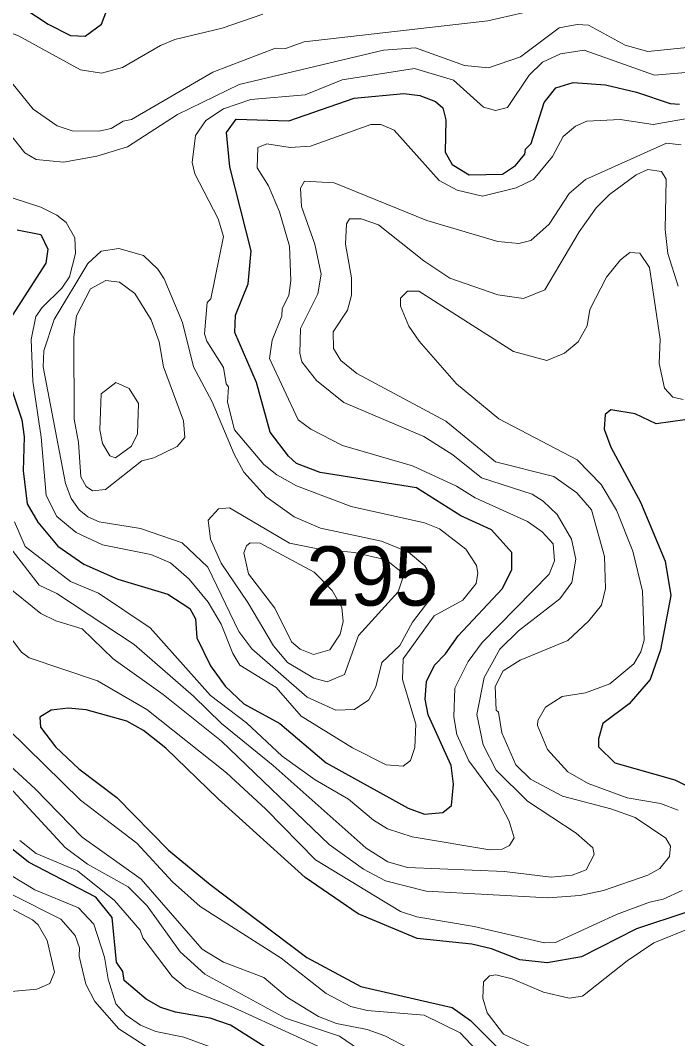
# Model space of a CAD drawing. Extents: x 673.6 to 698.9, y 7012 to 7040.1.
# Drawn here: x 688.374 to 689.263, y 7015.254 to 7016.629 of the extents above; entities that cross this region are included whole.
import ezdxf

# ---------------------------------------------------------------- set-up
doc = ezdxf.new("R2010")
doc.units = 0
doc.header["$LTSCALE"] = 0.032
doc.layers.add('1', color=7, linetype='Continuous', lineweight=25)
doc.layers.add('2', color=7, linetype='Continuous', lineweight=13)
doc.layers.add('21', color=7, linetype='Continuous')

msp = doc.modelspace()

# ---------------------------------------------------------------- linework, layer by layer
at = {"layer": '1'}
for points in [[(688.3418, 7016.67), (688.4117, 7016.6237), (688.4419, 7016.6084), (688.4621, 7016.6078), (688.4838, 7016.6239), (688.4963, 7016.6556)], [(688.3604, 7016.1367), (688.3762, 7016.0894), (688.3796, 7016.0664), (688.3781, 7016.0207), (688.3837, 7015.976), (688.3979, 7015.9515), (688.4251, 7015.9188), (688.4601, 7015.8944), (688.5062, 7015.8745), (688.5736, 7015.854), (688.6031, 7015.8349), (688.6111, 7015.8207), (688.6129, 7015.7951), (688.6311, 7015.7575), (688.651, 7015.7298), (688.6763, 7015.7059), (688.7251, 7015.6796), (688.7876, 7015.6261), (688.8982, 7015.5652), (688.9203, 7015.5571), (688.945, 7015.5592), (688.957, 7015.5686), (688.9598, 7015.5975), (688.9563, 7015.6226), (688.9253, 7015.6913), (688.9213, 7015.7123), (688.9231, 7015.7361), (688.9338, 7015.7583), (688.9489, 7015.7734), (688.9657, 7015.7979), (689.0257, 7015.8617), (689.0386, 7015.8873), (689.0383, 7015.9102), (689.0109, 7015.9408), (688.9695, 7015.96), (688.9096, 7015.9978), (688.7794, 7016.0183), (688.7475, 7016.0307), (688.7365, 7016.0405), (688.7117, 7016.0727), (688.6935, 7016.14), (688.664, 7016.2074), (688.665, 7016.2307), (688.682, 7016.2732), (688.6861, 7016.3175), (688.6574, 7016.4313), (688.6529, 7016.4777), (688.6661, 7016.4957), (688.7369, 7016.4935), (688.8254, 7016.5238), (688.8924, 7016.5303), (688.9142, 7016.5277), (688.9351, 7016.5196), (688.9454, 7016.5107), (688.9491, 7016.4946), (688.9484, 7016.451), (688.9577, 7016.4341), (688.9808, 7016.4205), (689.0258, 7016.4213), (689.0433, 7016.4331), (689.0558, 7016.4483), (689.0571, 7016.4549), (689.0644, 7016.4628), (689.0823, 7016.518), (689.0979, 7016.538), (689.1212, 7016.5451), (689.1648, 7016.5419), (689.2067, 7016.532), (689.2523, 7016.5168), (689.2651, 7016.5156)], [(688.3699, 7016.3461), (688.4022, 7016.3397), (688.4113, 7016.3199), (688.4088, 7016.3011), (688.3633, 7016.2303)], [(689.272, 7016.0894), (689.2335, 7016.0842), (689.205, 7016.0978), (689.1723, 7016.1028), (689.1644, 7016.0968), (689.163, 7016.0771), (689.172, 7016.0525), (689.2125, 7015.9781), (689.2457, 7015.8985), (689.2531, 7015.8523), (689.2393, 7015.7788), (689.2252, 7015.739), (689.197, 7015.7059), (689.1616, 7015.6794), (689.1554, 7015.6585), (689.1555, 7015.6478), (689.1776, 7015.6264), (689.2589, 7015.6033), (689.3042, 7015.581)], [(689.2747, 7015.4245), (689.2067, 7015.4022), (689.1328, 7015.3644), (689.0861, 7015.3563), (689.0493, 7015.3602), (689.0109, 7015.3752), (688.9844, 7015.3815), (688.9105, 7015.389), (688.8308, 7015.4222), (688.7593, 7015.4714), (688.6418, 7015.5778), (688.571, 7015.6463), (688.5407, 7015.67), (688.5183, 7015.6826), (688.4634, 7015.6978), (688.4388, 7015.7003), (688.4159, 7015.6973), (688.4004, 7015.6879), (688.4014, 7015.6744), (688.4217, 7015.6477), (688.4533, 7015.6184), (688.5045, 7015.5796), (688.5743, 7015.5082), (688.6307, 7015.4618), (688.7613, 7015.3632), (688.8346, 7015.3241), (688.9577, 7015.2961), (688.9825, 7015.2782), (689.0401, 7015.2207)], [(688.7339, 7015.2244), (688.6582, 7015.2722), (688.6307, 7015.2813), (688.5838, 7015.2895), (688.5641, 7015.2959), (688.5445, 7015.307), (688.5146, 7015.3323), (688.5126, 7015.3445), (688.5044, 7015.3569), (688.4984, 7015.4176), (688.4765, 7015.4447), (688.3851, 7015.4922), (688.351, 7015.5196)]]:
    msp.add_lwpolyline(points, dxfattribs=at)
at = {"layer": '2'}
for points in [[(687.8877, 7016.5034), (687.9157, 7016.5269), (687.9473, 7016.5295), (687.9803, 7016.5213), (687.999, 7016.5213), (688.0272, 7016.5268), (688.0463, 7016.5362), (688.0814, 7016.5615), (688.1471, 7016.6009), (688.1732, 7016.6127), (688.2218, 7016.6264), (688.2695, 7016.6313), (688.3254, 7016.6248), (688.3711, 7016.6085), (688.4555, 7016.5622), (688.4839, 7016.5575), (688.5124, 7016.5655), (688.5637, 7016.5952), (688.5831, 7016.6033), (688.6472, 7016.6182), (688.7021, 7016.6375)], [(688.2892, 7016.5837), (688.315, 7016.5787), (688.3326, 7016.5713), (688.3629, 7016.5445), (688.3917, 7016.5092), (688.4241, 7016.4864), (688.4442, 7016.4798), (688.4802, 7016.4792), (688.4969, 7016.4827), (688.5131, 7016.4926), (688.5245, 7016.4952), (688.6344, 7016.559), (688.7191, 7016.5916), (688.7324, 7016.5909), (688.758, 7016.5998), (689.0062, 7016.6282), (689.0534, 7016.6389)], [(688.3229, 7016.5221), (688.3802, 7016.4501), (688.3955, 7016.441), (688.4326, 7016.4375), (688.4775, 7016.4455), (688.5193, 7016.458), (688.5866, 7016.5019), (688.6699, 7016.5423), (688.8649, 7016.5887), (688.9084, 7016.5919), (688.9743, 7016.5678), (689.0071, 7016.5648), (689.0502, 7016.5797), (689.1025, 7016.6188), (689.1269, 7016.6232), (689.1422, 7016.6223), (689.1916, 7016.5953), (689.222, 7016.5871), (689.3279, 7016.5977)], [(688.3912, 7016.1417), (688.4026, 7016.066), (688.4093, 7015.9875), (688.4237, 7015.959), (688.4495, 7015.9373), (688.4853, 7015.9209), (688.5505, 7015.9078), (688.5774, 7015.8963), (688.6026, 7015.8743), (688.6282, 7015.8431), (688.6457, 7015.8135), (688.6614, 7015.7739), (688.6708, 7015.7584), (688.7198, 7015.7282), (688.7538, 7015.6895), (688.8231, 7015.6467), (688.8684, 7015.6237), (688.8917, 7015.6217), (688.9013, 7015.6296), (688.9072, 7015.647), (688.9088, 7015.6784), (688.8908, 7015.739), (688.8914, 7015.7667), (688.9336, 7015.8248), (688.972, 7015.846), (688.9904, 7015.8687), (688.9927, 7015.8824), (688.9909, 7015.8928), (688.9762, 7015.9148), (688.9406, 7015.9424), (688.9203, 7015.9506), (688.8214, 7015.9725), (688.7475, 7016.0004), (688.7208, 7016.0152), (688.7034, 7016.029), (688.6639, 7016.0762), (688.6542, 7016.1134), (688.6557, 7016.1339), (688.6523, 7016.1381), (688.6489, 7016.16), (688.6262, 7016.1958), (688.623, 7016.2058), (688.6269, 7016.2481), (688.6319, 7016.2527), (688.649, 7016.3371), (688.6414, 7016.3608), (688.6099, 7016.4217), (688.6065, 7016.437), (688.611, 7016.4735), (688.6248, 7016.4936), (688.6486, 7016.5094), (688.6857, 7016.5222), (688.7591, 7016.5285), (688.8093, 7016.5486), (688.9068, 7016.564), (688.9598, 7016.5484), (689.0003, 7016.5119), (689.0165, 7016.5074), (689.0328, 7016.5115), (689.0618, 7016.5549), (689.08, 7016.5724), (689.1041, 7016.5836), (689.1361, 7016.5886), (689.2314, 7016.555), (689.2786, 7016.5591)], [(689.2856, 7016.4982), (689.2293, 7016.4884), (689.1849, 7016.4949), (689.1396, 7016.4929), (689.1244, 7016.4861), (689.1078, 7016.4719), (689.0933, 7016.445), (689.0677, 7016.4141), (689.0445, 7016.4027), (688.9987, 7016.3914), (688.9645, 7016.3998), (688.9403, 7016.4127), (688.8795, 7016.4807), (688.8616, 7016.4883), (688.8479, 7016.4885), (688.7662, 7016.459), (688.7391, 7016.4572), (688.7072, 7016.4622), (688.695, 7016.4572), (688.6943, 7016.4296), (688.7096, 7016.4053), (688.7246, 7016.3703), (688.738, 7016.3241), (688.7396, 7016.2776), (688.737, 7016.2575), (688.7281, 7016.2398), (688.7277, 7016.2297), (688.7148, 7016.1969), (688.7109, 7016.1724), (688.7497, 7016.0897), (688.7669, 7016.0769), (688.8098, 7016.0549), (688.9042, 7016.0273), (688.9637, 7015.9999), (688.9891, 7015.984), (689.0597, 7015.952), (689.0792, 7015.9384), (689.0945, 7015.9219), (689.0963, 7015.8991), (689.0888, 7015.8812), (688.9983, 7015.789), (688.9794, 7015.7633)], [(688.3398, 7015.9434), (688.3996, 7015.8663), (688.4237, 7015.8549), (688.5282, 7015.7861), (688.6083, 7015.7165), (688.6461, 7015.6795), (688.716, 7015.6229), (688.8416, 7015.511), (688.871, 7015.4925), (688.8974, 7015.4851), (689.0285, 7015.4794), (689.0916, 7015.472), (689.12, 7015.4746), (689.1391, 7015.482), (689.1496, 7015.5026), (689.1479, 7015.5113), (689.1252, 7015.5314), (689.0596, 7015.5747), (689.0174, 7015.6164), (688.9998, 7015.6505), (688.9911, 7015.6914), (689.0012, 7015.7414), (689.022, 7015.7797), (689.0474, 7015.8045), (689.1031, 7015.8477), (689.1193, 7015.87), (689.1249, 7015.9013), (689.1191, 7015.9282), (689.0995, 7015.9616), (689.0806, 7015.9797), (689.0658, 7015.9892), (688.9974, 7016.0111), (688.9585, 7016.0422), (688.9195, 7016.0672), (688.8116, 7016.113), (688.7744, 7016.1424), (688.7547, 7016.1676), (688.7521, 7016.1795), (688.7528, 7016.2128), (688.7764, 7016.2596), (688.7806, 7016.2862), (688.7722, 7016.3265), (688.7542, 7016.3774), (688.7527, 7016.4025), (688.7581, 7016.4119), (688.7984, 7016.4096), (688.9236, 7016.3585), (689.0194, 7016.3301), (689.0477, 7016.3274), (689.0639, 7016.3315), (689.089, 7016.3539), (689.1159, 7016.3953), (689.1382, 7016.4142), (689.2474, 7016.463), (689.2673, 7016.461)], [(689.263, 7016.2698), (689.2494, 7016.3139), (689.2458, 7016.3467), (689.2468, 7016.4143), (689.2407, 7016.425), (689.2223, 7016.4275), (689.2064, 7016.4202), (689.1702, 7016.3939), (689.1524, 7016.376), (689.1296, 7016.3436), (689.0831, 7016.2649), (689.0541, 7016.2535), (689.0197, 7016.2581), (688.9546, 7016.2807), (688.9197, 7016.304), (688.8583, 7016.3529), (688.8349, 7016.361), (688.8193, 7016.3609), (688.8149, 7016.3541), (688.8135, 7016.3268), (688.8217, 7016.2813), (688.8217, 7016.258), (688.8163, 7016.2377), (688.7971, 7016.2085), (688.7975, 7016.1858), (688.8074, 7016.1698), (688.8292, 7016.1519)], [(688.3644, 7016.389), (688.402, 7016.3769), (688.4237, 7016.3661), (688.4361, 7016.3561), (688.4478, 7016.3354), (688.4486, 7016.3139), (688.4405, 7016.2824)], [(689.2631, 7015.5625), (689.2392, 7015.5713), (689.1945, 7015.5792), (689.1417, 7015.5983), (689.114, 7015.6141), (689.0867, 7015.6443), (689.0733, 7015.6765), (689.0734, 7015.6835), (689.0841, 7015.7013), (689.1065, 7015.716), (689.1381, 7015.721), (689.1708, 7015.7328), (689.2033, 7015.7598), (689.2129, 7015.7763), (689.2171, 7015.7919), (689.2152, 7015.8581), (689.202, 7015.9123), (689.18, 7015.9674), (689.1593, 7016.0022), (689.1266, 7016.0356), (689.0208, 7016.0909), (688.9635, 7016.1379), (688.913, 7016.1956), (688.8994, 7016.2161), (688.8878, 7016.2428), (688.8882, 7016.2537), (688.8974, 7016.2631), (688.9129, 7016.2632), (689.0407, 7016.1818), (689.0857, 7016.1697), (689.1096, 7016.1796), (689.1279, 7016.1948), (689.1403, 7016.2165), (689.1439, 7016.2384), (689.1664, 7016.2823), (689.1852, 7016.3054), (689.1978, 7016.3155), (689.2113, 7016.3147), (689.2244, 7016.2952), (689.2391, 7016.1983), (689.2376, 7016.1655), (689.2449, 7016.1324), (689.2562, 7016.1201), (689.2699, 7016.1169)], [(688.4405, 7016.2824), (688.4305, 7016.2672), (688.4037, 7016.2413), (688.3952, 7016.2292), (688.3888, 7016.1979), (688.3912, 7016.1417)], [(688.8292, 7016.1519), (688.9493, 7016.0877), (689.0163, 7016.0326), (689.0953, 7016.013), (689.1261, 7015.991), (689.1463, 7015.9681)], [(689.1463, 7015.9681), (689.1636, 7015.9049), (689.1652, 7015.8619), (689.1595, 7015.8392), (689.1425, 7015.8181), (689.1139, 7015.7914), (689.0499, 7015.7651), (689.0267, 7015.7507), (689.0158, 7015.7293), (689.0174, 7015.6974), (689.0206, 7015.6948), (689.0247, 7015.6666), (689.0439, 7015.6237), (689.0636, 7015.6041), (689.107, 7015.5814), (689.1722, 7015.5643), (689.2051, 7015.5523), (689.2466, 7015.5245), (689.253, 7015.5138), (689.2516, 7015.5), (689.2386, 7015.4836), (689.2223, 7015.4745), (689.1623, 7015.4539), (689.1304, 7015.4472), (689.0875, 7015.444), (688.9229, 7015.4531), (688.8677, 7015.4669), (688.8378, 7015.4827), (688.7916, 7015.516), (688.6462, 7015.6557), (688.5675, 7015.7185), (688.4999, 7015.7667), (688.458, 7015.8072), (688.4221, 7015.818), (688.402, 7015.8281), (688.3531, 7015.8674)], [(689.0204, 7015.5749), (689.0349, 7015.5477), (689.0418, 7015.5252), (689.0354, 7015.5147), (689.0255, 7015.5098), (689.0088, 7015.5089), (688.9036, 7015.5262), (688.8704, 7015.5372), (688.8516, 7015.5489), (688.8177, 7015.5772), (688.7727, 7015.6034), (688.7283, 7015.6352), (688.6801, 7015.6802), (688.6314, 7015.7173), (688.5497, 7015.8088), (688.4797, 7015.8552), (688.4421, 7015.8712), (688.3809, 7015.9184), (688.3663, 7015.9517)], [(688.3478, 7015.8126), (688.3759, 7015.7756), (688.386, 7015.7683), (688.4786, 7015.7372), (688.545, 7015.6983), (688.6527, 7015.613), (688.7061, 7015.5636), (688.7731, 7015.4952), (688.8879, 7015.4257), (688.9102, 7015.4185), (688.9874, 7015.4054), (689.0827, 7015.3832), (689.0974, 7015.3838), (689.18, 7015.4217), (689.2244, 7015.4382), (689.2431, 7015.4421), (689.2684, 7015.4538)], [(688.9794, 7015.7633), (688.9613, 7015.727), (688.9599, 7015.6885), (688.9642, 7015.6644), (688.9804, 7015.6289), (689.0204, 7015.5749)], [(688.2648, 7015.71), (688.3941, 7015.5913), (688.458, 7015.5259), (688.5377, 7015.4692), (688.62, 7015.3745), (688.6489, 7015.357), (688.7031, 7015.3365), (688.7353, 7015.3095), (688.7771, 7015.2839), (688.8013, 7015.2743), (688.8431, 7015.2664), (688.867, 7015.2577), (688.899, 7015.2409), (688.9647, 7015.2138), (688.9863, 7015.198), (689.0009, 7015.1825), (689.018, 7015.1516), (689.0222, 7015.1308), (689.0223, 7015.1057)], [(688.6174, 7015.4323), (688.5799, 7015.4654), (688.5319, 7015.5176), (688.4555, 7015.576), (688.3585, 7015.6713)], [(688.8642, 7015.2173), (688.8054, 7015.2571), (688.7328, 7015.2813), (688.6235, 7015.3408), (688.5902, 7015.3709), (688.5456, 7015.4332), (688.52, 7015.4589), (688.4652, 7015.4896), (688.435, 7015.5119), (688.3593, 7015.5941)], [(688.3737, 7015.5213), (688.3957, 7015.5039), (688.4513, 7015.4804), (688.5017, 7015.4402), (688.536, 7015.4003), (688.54, 7015.3898), (688.5796, 7015.3377), (688.5979, 7015.3224), (688.6623, 7015.296), (688.8234, 7015.222), (688.9042, 7015.1651), (688.9234, 7015.1459)], [(689.2305, 7015.3832), (689.2818, 7015.404), (689.3287, 7015.4352), (689.3677, 7015.4548), (689.3861, 7015.4717), (689.3945, 7015.4892)], [(688.4734, 7015.4083), (688.453, 7015.4305), (688.3937, 7015.4549), (688.3618, 7015.4742)], [(688.3521, 7015.3166), (688.3965, 7015.3207), (688.4141, 7015.3281), (688.4206, 7015.3434), (688.4105, 7015.3863), (688.3985, 7015.4075), (688.3909, 7015.4145), (688.3297, 7015.4461)], [(688.3627, 7015.4486), (688.4289, 7015.4152), (688.4485, 7015.393), (688.4543, 7015.3764), (688.4538, 7015.3652), (688.4629, 7015.3274), (688.4749, 7015.304), (688.5072, 7015.2671), (688.6017, 7015.2062)], [(688.92, 7015.2854), (688.8431, 7015.2919), (688.8208, 7015.2973), (688.7876, 7015.3146), (688.7267, 7015.3623), (688.6174, 7015.4323)], [(688.5368, 7015.2719), (688.5174, 7015.2856), (688.5035, 7015.3008), (688.4928, 7015.3342), (688.4881, 7015.3639), (688.4734, 7015.4083)], [(689.0788, 7015.2358), (689.0273, 7015.26), (689.005, 7015.2886), (688.9993, 7015.3084), (689, 7015.3305), (689.0081, 7015.3385), (689.0169, 7015.3402), (689.0387, 7015.3346), (689.0814, 7015.3166), (689.1159, 7015.3084), (689.134, 7015.311), (689.1943, 7015.3587), (689.2305, 7015.3832)], [(689.0202, 7015.2068), (688.9688, 7015.2615), (688.92, 7015.2854)], [(688.6763, 7015.2262), (688.5954, 7015.2558), (688.5576, 7015.2635), (688.5368, 7015.2719)]]:
    msp.add_lwpolyline(points, dxfattribs=at)
for points in [[(688.9336, 7015.8545), (688.904, 7015.8164), (688.8871, 7015.7846), (688.8629, 7015.7617), (688.8545, 7015.7288), (688.8454, 7015.7116), (688.8257, 7015.6982), (688.8006, 7015.6973), (688.762, 7015.7149), (688.6871, 7015.7801), (688.6696, 7015.8036), (688.6278, 7015.8907), (688.5928, 7015.9234), (688.5366, 7015.9426), (688.4808, 7015.9517), (688.4653, 7015.9586), (688.4538, 7015.9681), (688.4431, 7015.9834), (688.4352, 7016.0033), (688.4052, 7016.161), (688.406, 7016.1827), (688.4198, 7016.2251), (688.4656, 7016.3008), (688.4836, 7016.3174), (688.5076, 7016.3207), (688.5405, 7016.3116), (688.5601, 7016.2931), (688.5688, 7016.2799), (688.5932, 7016.2208), (688.6083, 7016.161), (688.6335, 7016.1137), (688.6631, 7016.043), (688.6763, 7016.019), (688.7066, 7015.9855), (688.7442, 7015.9585), (688.7799, 7015.943), (688.8625, 7015.9255), (688.8987, 7015.9109), (688.9209, 7015.8923), (688.9285, 7015.8792)], [(688.4899, 7016.2778), (688.5084, 7016.2753), (688.5289, 7016.2602), (688.5509, 7016.2246), (688.5618, 7016.195), (688.5677, 7016.1609), (688.5947, 7016.0882), (688.5966, 7016.0656), (688.5863, 7016.0535), (688.5546, 7016.0384), (688.5383, 7016.0343), (688.4894, 7015.9956), (688.472, 7015.9938), (688.4634, 7015.9995), (688.456, 7016.0127), (688.4528, 7016.0591), (688.4471, 7016.0903), (688.4464, 7016.2015), (688.4503, 7016.23), (688.4693, 7016.2665)], [(688.5325, 7016.0707), (688.5247, 7016.054), (688.503, 7016.0382), (688.4952, 7016.0409), (688.4855, 7016.0575), (688.4816, 7016.076), (688.4835, 7016.1245), (688.5032, 7016.1399), (688.5215, 7016.1319), (688.5341, 7016.1117)], [(688.8849, 7015.8574), (688.8314, 7015.7982), (688.8125, 7015.7456), (688.7889, 7015.7357), (688.7707, 7015.7405), (688.7354, 7015.7619), (688.7162, 7015.7844), (688.6816, 7015.8427), (688.6455, 7015.8958), (688.6311, 7015.9283), (688.628, 7015.9539), (688.6419, 7015.9694), (688.6567, 7015.9706), (688.7379, 7015.9228), (688.7787, 7015.9149), (688.8257, 7015.9105), (688.8687, 7015.9003), (688.889, 7015.8843), (688.8905, 7015.8749)], [(688.7926, 7015.7789), (688.8066, 7015.8002), (688.8107, 7015.8171), (688.8085, 7015.8362), (688.7958, 7015.8589), (688.7714, 7015.8836), (688.6982, 7015.9231), (688.685, 7015.9235), (688.6798, 7015.9192), (688.6764, 7015.9099), (688.6824, 7015.8814), (688.7184, 7015.835), (688.7407, 7015.7897), (688.7523, 7015.7799), (688.7705, 7015.7728)]]:
    msp.add_lwpolyline(points, close=True, dxfattribs=at)

# ---------------------------------------------------------------- texts
at = {"layer": '21'}
msp.add_text('295', height=0.08, dxfattribs=at).set_placement((688.7605, 7015.8386))

doc.saveas('drawing.dxf')
